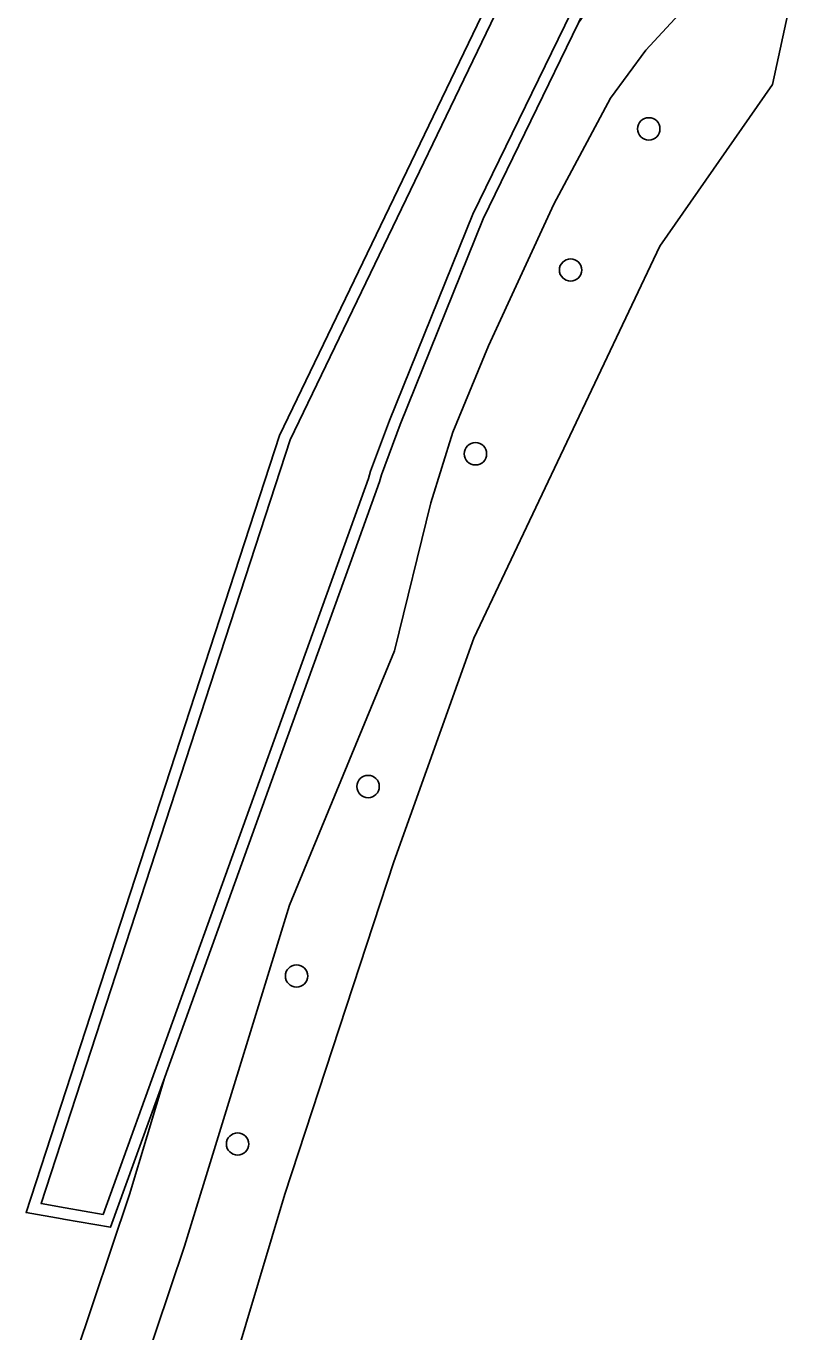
# Model space of a CAD drawing. Extents: x 162396 to 163643, y 386452 to 387406.
# Drawn here: x 163052.7 to 163086.2, y 387046.4 to 387103.5 of the extents above; entities that cross this region are included whole.
import ezdxf

# ---------------------------------------------------------------- set-up
doc = ezdxf.new("R2010")
doc.units = 0
for name, color, linetype in [('IMGEO_Boom', 7, 'Continuous'), ('IMGEO_Bouwland', 7, 'Continuous'), ('IMGEO_Grasland_agrarisch', 7, 'Continuous'), ('IMGEO_Grasland_overig', 7, 'Continuous'), ('IMGEO_Loofbos', 7, 'Continuous'), ('IMGEO_Oever', 7, 'Continuous'), ('IMGEO_Waterloop', 7, 'Continuous')]:
    doc.layers.add(name, color=color, linetype=linetype)

msp = doc.modelspace()

# ---------------------------------------------------------------- linework, layer by layer
at = {"layer": 'IMGEO_Boom'}
for centre in [(163079.941, 387099.03), (163076.522, 387092.855), (163072.36, 387084.812), (163067.663, 387070.252), (163064.535, 387061.962), (163061.955, 387054.611)]:
    msp.add_circle(centre, 0.489, dxfattribs=at)
at = {"layer": 'IMGEO_Bouwland'}
msp.add_lwpolyline([(163054.846, 387045.312), (163057.229, 387052.406), (163058.767, 387057.529), (163056.401, 387050.968), (163054.333, 387051.326), (163054.281, 387051.336), (163052.705, 387051.609), (163063.793, 387085.608), (163075.89, 387110.757), (163078.291, 387115.154), (163078.818, 387116.81), (163080.182, 387125.252), (163084.849, 387133.863), (163089.747, 387144.612)], dxfattribs=at)
at = {"layer": 'IMGEO_Grasland_agrarisch'}
msp.add_lwpolyline([(163158.89, 387038.584), (163144.211, 387103.687), (163137.068, 387123.402), (163136.732, 387124.178), (163129.846, 387140.078), (163127.389, 387145.217), (163116.664, 387162.859), (163115.688, 387170.559), (163113.262, 387166.758), (163111.441, 387163.907), (163108.011, 387158.536), (163088.483, 387120.091), (163085.699, 387112.019), (163085.251, 387110.952), (163083.708, 387107.273), (163083.254, 387106.655), (163086.136, 387104.607), (163085.346, 387100.971), (163080.431, 387093.893), (163072.296, 387076.738), (163068.788, 387066.953), (163064.021, 387052.422), (163061.169, 387042.858)], dxfattribs=at)
at = {"layer": 'IMGEO_Grasland_overig'}
for points in [[(163087.052, 387124.261), (163084.851, 387120.123), (163082.551, 387112.787), (163080.18, 387108.118), (163077.609, 387104.77), (163076.874, 387103.677), (163072.697, 387095.098), (163069.061, 387086.095), (163068.249, 387083.896), (163068.16, 387083.585), (163066.873, 387080.015), (163063.89, 387071.741), (163058.767, 387057.529), (163057.229, 387052.406), (163054.846, 387045.312)], [(163055.917, 387039.076), (163059.626, 387050.143), (163064.228, 387065.055), (163068.816, 387076.185), (163070.403, 387082.66), (163071.375, 387085.757), (163072.931, 387089.538), (163075.791, 387095.737), (163078.26, 387100.374), (163079.813, 387102.48), (163081.62, 387104.432), (163083.254, 387106.655), (163083.708, 387107.273), (163085.251, 387110.952), (163085.699, 387112.019), (163088.483, 387120.091)]]:
    msp.add_lwpolyline(points, dxfattribs=at)
at = {"layer": 'IMGEO_Loofbos'}
msp.add_lwpolyline([(163061.169, 387042.858), (163064.021, 387052.422), (163068.788, 387066.953), (163072.296, 387076.738), (163080.431, 387093.893), (163085.346, 387100.971), (163086.136, 387104.607), (163083.254, 387106.655), (163081.62, 387104.432), (163079.813, 387102.48), (163078.26, 387100.374), (163075.791, 387095.737), (163072.931, 387089.538), (163071.375, 387085.757), (163070.403, 387082.66), (163068.816, 387076.185), (163064.228, 387065.055), (163059.626, 387050.143), (163055.917, 387039.076)], dxfattribs=at)
at = {"layer": 'IMGEO_Oever'}
for points in [[(163090.509, 387142.948), (163080.82, 387123.103), (163078.818, 387116.81), (163078.291, 387115.154), (163075.89, 387110.757), (163063.793, 387085.608), (163052.705, 387051.609), (163054.281, 387051.336), (163054.333, 387051.326), (163056.401, 387050.968), (163058.767, 387057.529), (163063.89, 387071.741), (163066.873, 387080.015), (163068.16, 387083.585), (163068.249, 387083.896), (163069.061, 387086.095), (163072.697, 387095.098), (163076.874, 387103.677), (163080.511, 387111.146), (163080.343, 387112.45), (163080.536, 387114.42), (163084.037, 387122.302), (163090.032, 387134.128)], [(163089.58, 387134.342), (163083.585, 387122.517), (163080.046, 387114.549), (163079.84, 387112.442), (163079.996, 387111.23), (163072.24, 387095.301), (163068.595, 387086.275), (163067.774, 387084.052), (163067.684, 387083.739), (163056.073, 387051.532), (163054.419, 387051.819), (163053.359, 387052.003), (163064.258, 387085.421), (163076.335, 387110.529), (163079.29, 387115.94), (163081.3, 387122.444), (163087.065, 387133.457)]]:
    msp.add_lwpolyline(points, dxfattribs=at)
at = {"layer": 'IMGEO_Waterloop'}
msp.add_lwpolyline([(163087.065, 387133.457), (163081.3, 387122.444), (163079.29, 387115.94), (163076.335, 387110.529), (163064.258, 387085.421), (163053.359, 387052.003), (163054.419, 387051.819), (163056.073, 387051.532), (163067.684, 387083.739), (163067.774, 387084.052), (163068.595, 387086.275), (163072.24, 387095.301), (163079.996, 387111.23), (163079.84, 387112.442), (163080.046, 387114.549), (163083.585, 387122.517), (163089.58, 387134.342)], dxfattribs=at)

doc.saveas('drawing.dxf')
